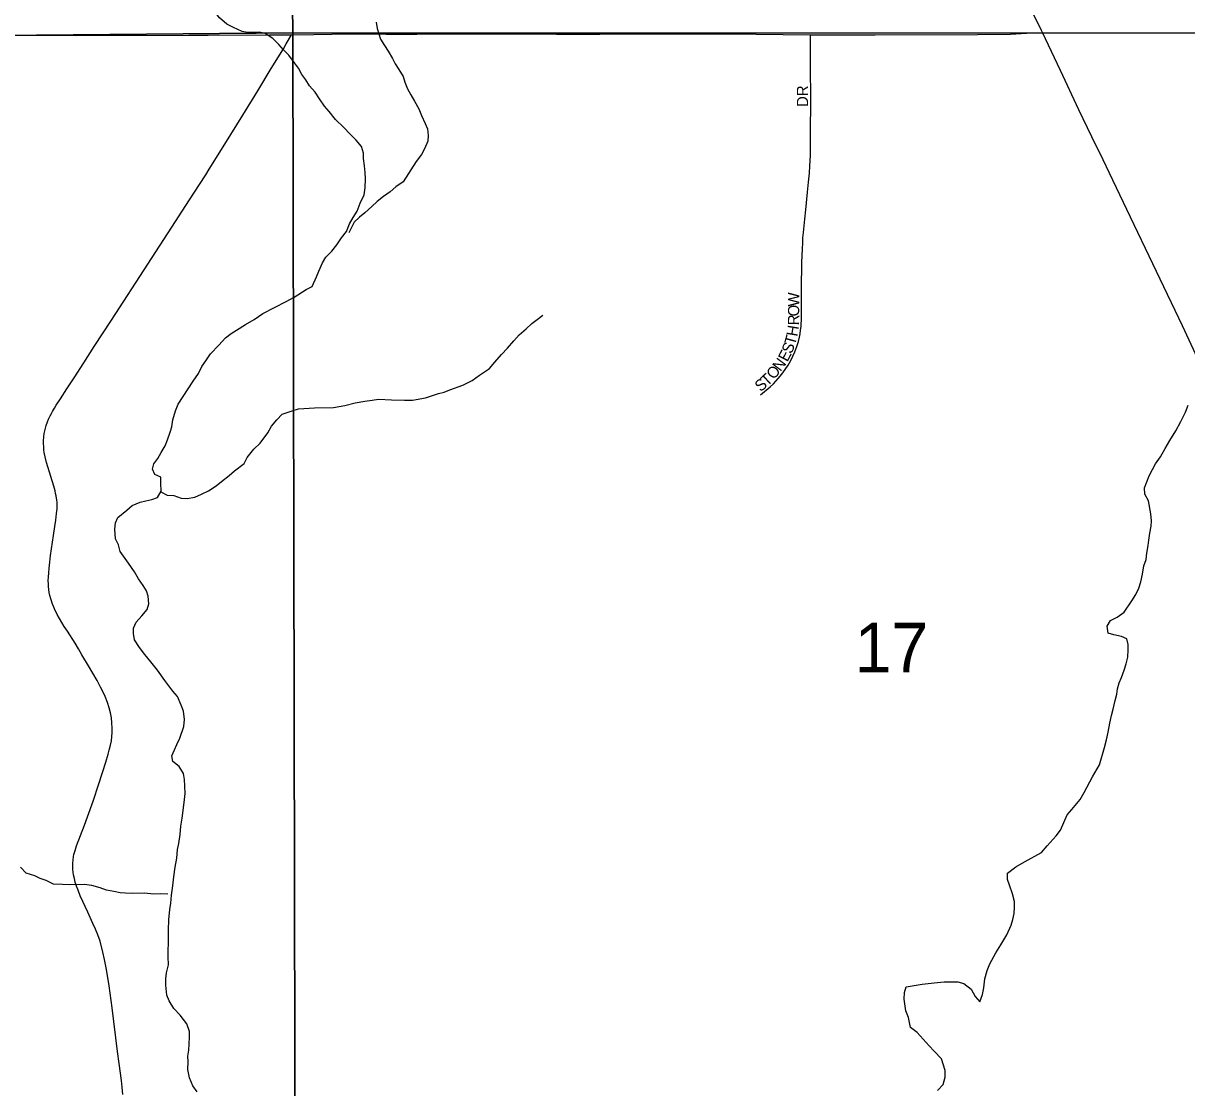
# Model space of a CAD drawing. Extents: x 1985906 to 2360102, y 891258 to 1222054.
# Drawn here: x 2113140 to 2118331, y 1042157 to 1046907 of the extents above; entities that cross this region are included whole.
import ezdxf

# ---------------------------------------------------------------- set-up
doc = ezdxf.new("R2010")
doc.units = 0
for name, color, linetype in [('GM_X_Minor_River', 7, 'Continuous'), ('GM_X_Section', 7, 'Continuous'), ('GM_X_Section_Text', 7, 'Continuous'), ('GM_X_State_Route', 7, 'Continuous'), ('GM_X_Township_Road', 7, 'Continuous'), ('GM_X_Township_Subdivision', 7, 'Continuous'), ('GM_X_Township_Subdivision_Text', 7, 'Continuous')]:
    doc.layers.add(name, color=color, linetype=linetype)

msp = doc.modelspace()

# ---------------------------------------------------------------- linework, layer by layer
at = {"layer": 'GM_X_Minor_River'}
for points in [[(2114141.1, 1046866.5), (2114116.9, 1046870.2), (2114078.6, 1046887.8), (2114048.2, 1046903.4), (2114015.7, 1046931.1), (2113991.2, 1046962.8), (2113970.8, 1046990.6), (2113954.4, 1047016.5), (2113937.9, 1047046.4), (2113929.4, 1047082.3), (2113925.1, 1047106.4), (2113920.7, 1047136.4), (2113912.2, 1047170.4), (2113895.6, 1047210.3), (2113854.7, 1047273.9), (2113836.1, 1047307.8), (2113819.7, 1047339.6), (2113807, 1047383.6), (2113790.6, 1047413.5), (2113780.2, 1047443.4), (2113765.7, 1047475.3), (2113753.2, 1047509.2), (2113740.8, 1047535.2), (2113719.3, 1047686.9)], [(2114714.8, 1046912.3), (2114719.2, 1046884.3), (2114733.9, 1046836.3), (2114752.3, 1046808.5), (2114768.7, 1046782.6), (2114787.2, 1046750.8), (2114799.6, 1046726.9), (2114816, 1046701), (2114834.5, 1046669.2), (2114842.8, 1046645.2), (2114855.2, 1046615.3), (2114869.7, 1046587.4), (2114886.1, 1046559.6), (2114904.6, 1046525.7), (2114917.1, 1046495.8), (2114933.6, 1046459.9), (2114943.9, 1046436), (2114946.3, 1046405.9), (2114944.6, 1046381.8), (2114931, 1046347.5), (2114917.3, 1046321.3), (2114893.6, 1046290.9), (2114834.5, 1046199.8), (2114802.7, 1046177.3), (2114776.9, 1046154.9), (2114747, 1046134.5), (2114719.2, 1046112), (2114695.4, 1046089.6), (2114663.6, 1046061.1), (2114639.8, 1046042.8), (2114616, 1046020.4), (2114592.5, 1045971.9)], [(2113771, 1043975.2), (2113738.3, 1044020.9), (2113709.7, 1044058.6), (2113683.1, 1044090.4), (2113658.6, 1044122.1), (2113636.1, 1044155.9), (2113631.7, 1044183.9), (2113631.4, 1044208), (2113643.1, 1044234.2), (2113668.9, 1044262.7), (2113692.6, 1044291.1), (2113700.3, 1044317.2), (2113697.8, 1044351.3), (2113689.5, 1044375.3), (2113675.1, 1044399.2), (2113654.6, 1044429), (2113636.2, 1044458.8), (2113609.6, 1044498.6), (2113572.7, 1044550.2), (2113564.3, 1044580.2), (2113551.9, 1044606.1), (2113549.3, 1044650.2), (2113551, 1044678.3), (2113562.7, 1044702.5), (2113602.5, 1044735.2), (2113626.3, 1044755.5), (2113662.3, 1044770.1), (2113686.3, 1044776.4), (2113714.3, 1044782.8), (2113738.3, 1044791.1), (2113756, 1044819.4), (2113753.5, 1044855.5), (2113753.2, 1044881.6), (2113726.9, 1044893.3), (2113716.6, 1044917.2), (2113722.3, 1044941.4), (2113740, 1044965.7), (2113755.8, 1044991.9), (2113773.5, 1045022.3), (2113783.2, 1045048.5), (2113794.8, 1045082.7), (2113802.5, 1045106.9), (2113808.1, 1045137.1), (2113819.6, 1045177.3), (2113831.3, 1045207.6), (2113898.2, 1045310.8), (2113921.9, 1045345.2), (2113937.5, 1045375.5), (2113955.3, 1045401.8), (2113975, 1045432.2), (2114012.6, 1045470.8), (2114042.3, 1045503.2), (2114068.2, 1045523.7), (2114092.1, 1045538), (2114131.9, 1045562.6), (2114169.8, 1045585.2), (2114209.6, 1045611.8), (2114313.3, 1045665.3), (2114349.2, 1045685.9), (2114403, 1045718.7), (2114428.9, 1045733.1), (2114448.5, 1045775.4), (2114458.2, 1045801.7), (2114475.8, 1045838), (2114489.5, 1045864.2), (2114517.2, 1045890.7), (2114539, 1045919.1), (2114560.7, 1045949.4), (2114582.4, 1045977.8), (2114596, 1046012.1), (2114611.7, 1046040.4), (2114629.4, 1046068.7), (2114643, 1046105), (2114660.6, 1046141.3), (2114666.2, 1046173.5), (2114667.7, 1046213.6), (2114665.3, 1046241.7), (2114662.9, 1046271.8), (2114658.5, 1046303.8), (2114658.2, 1046327.8), (2114649.7, 1046357.8), (2114625.3, 1046385.6), (2114596.8, 1046413.3), (2114570.3, 1046443), (2114533.7, 1046478.6), (2114505.1, 1046514.4), (2114484.7, 1046538.1), (2114462.2, 1046569.9), (2114441.8, 1046599.8), (2114417.3, 1046627.5), (2114400.9, 1046655.4), (2114382.5, 1046679.2), (2114368.1, 1046707.1), (2114349.7, 1046730.9), (2114325.2, 1046764.7), (2114300.8, 1046788.4), (2114280.4, 1046812.2), (2114253.9, 1046840), (2114219.5, 1046861.6), (2114193.3, 1046867.2), (2114141.1, 1046866.5)], [(2113754, 1044816.2), (2113782.3, 1044801.8), (2113812.5, 1044800.2), (2113844.8, 1044788.5), (2113870.9, 1044786.9), (2113904.9, 1044793.4), (2113934.9, 1044805.8), (2113966.8, 1044820.3), (2114000.7, 1044842.8), (2114024.5, 1044863.2), (2114058.3, 1044889.7), (2114082.2, 1044910), (2114125.9, 1044942.7), (2114139.6, 1044969), (2114169.3, 1045007.5), (2114197, 1045033.9), (2114230.6, 1045080.5), (2114248.3, 1045108.8), (2114272, 1045137.2), (2114295.7, 1045163.6), (2114339.7, 1045178.3), (2114367.7, 1045186.7), (2114440, 1045191.6), (2114524.3, 1045192.8), (2114574.4, 1045201.5), (2114620.4, 1045214.1), (2114664.5, 1045220.7), (2114696.6, 1045225.2), (2114724.6, 1045229.5), (2114782.9, 1045226.3), (2114841.2, 1045225.1), (2114877.3, 1045225.6), (2114935.4, 1045236.4), (2114965.4, 1045246.8), (2114993.4, 1045255.2), (2115017.4, 1045261.5), (2115043.4, 1045271.9), (2115101.4, 1045292.7), (2115143.3, 1045313.3), (2115175.1, 1045337.8), (2115220.9, 1045366.5), (2115244.6, 1045394.9), (2115274.3, 1045429.4), (2115300, 1045457.8), (2115329.7, 1045490.3), (2115353.5, 1045516.7), (2115383.3, 1045543.2), (2115409.1, 1045567.6), (2115432.9, 1045586), (2115458.8, 1045604.4)], [(2118103.7, 1044357.9), (2118117.4, 1044386.2), (2118127.1, 1044414.4), (2118134.7, 1044448.6), (2118140.2, 1044486.8), (2118149.9, 1044515), (2118153.5, 1044543.1), (2118159.1, 1044577.3), (2118162.8, 1044601.4), (2118166.4, 1044631.6), (2118172, 1044663.7), (2118173.7, 1044687.8), (2118171.3, 1044717.9), (2118160.5, 1044775.9), (2118144.1, 1044805.8), (2118143.7, 1044833.8), (2118163.1, 1044888.3), (2118178.8, 1044916.5), (2118192.5, 1044940.8), (2118214.2, 1044973.2), (2118235.8, 1045009.6), (2118255.4, 1045045.9), (2118283, 1045088.4), (2118304.5, 1045130.8), (2118326.1, 1045171.3), (2118337.7, 1045203.5)], [(2117218.7, 1042145.7), (2117244.5, 1042172.2), (2117254.1, 1042204.4), (2117253.7, 1042234.5), (2117237, 1042286.4), (2117204.4, 1042320), (2117182, 1042343.8), (2117129, 1042403.3), (2117098.6, 1042426.9), (2117090, 1042471), (2117077.5, 1042500.9), (2117070.8, 1042553), (2117072.5, 1042583.1), (2117080.2, 1042607.2), (2117150.3, 1042620.2), (2117204.4, 1042624.9), (2117248.6, 1042629.5), (2117310.8, 1042630.4), (2117337, 1042622.7), (2117369.5, 1042597), (2117388, 1042565.2), (2117408.4, 1042541.4), (2117420, 1042573.7), (2117425.6, 1042603.8), (2117431.1, 1042644), (2117440.7, 1042680.2), (2117452.3, 1042710.5), (2117479.8, 1042759), (2117501.5, 1042795.4), (2117529, 1042839.9), (2117548.5, 1042882.3), (2117556.2, 1042908.4), (2117561.9, 1042934.6), (2117563.5, 1042962.7), (2117563.2, 1042988.8), (2117554.7, 1043022.8), (2117540.2, 1043060.7), (2117531.8, 1043086.6), (2117531.4, 1043114.7), (2117569.2, 1043143.3), (2117607.1, 1043165.9), (2117682.9, 1043207), (2117708.6, 1043237.4), (2117748.2, 1043282.1), (2117767.9, 1043306.4), (2117797.2, 1043375), (2117818.9, 1043399.4), (2117856.5, 1043444), (2117874.2, 1043474.3), (2117911.4, 1043545), (2117942.9, 1043597.6), (2117963.9, 1043676.1), (2117973.5, 1043710.3), (2117981.1, 1043744.5), (2117988.6, 1043784.7), (2117996.2, 1043818.9), (2118003.9, 1043847.1), (2118011.4, 1043885.3), (2118019.1, 1043913.5), (2118022.8, 1043937.6), (2118030.5, 1043963.8), (2118040.2, 1043988), (2118051.9, 1044020.3), (2118061.5, 1044048.5), (2118069.2, 1044078.7), (2118070.8, 1044110.8), (2118070.4, 1044134.8), (2118064.1, 1044160.8), (2118039.9, 1044170.5), (2118005.6, 1044178.1), (2117981.4, 1044185.8), (2117977, 1044217.8), (2117990.7, 1044242.1), (2118020.7, 1044256.5), (2118052.5, 1044279), (2118086, 1044329.6), (2118103.7, 1044357.9)], [(2113915.3, 1042139.8), (2113896.9, 1042165.6), (2113882.4, 1042201.5), (2113873.9, 1042239.5), (2113875.4, 1042273.6), (2113875.1, 1042297.7), (2113878.8, 1042325.8), (2113880.4, 1042351.9), (2113882, 1042384), (2113881.7, 1042408.1), (2113869.2, 1042442), (2113840.6, 1042481.8), (2113812.1, 1042511.5), (2113791.6, 1042545.3), (2113781.2, 1042571.2), (2113776.6, 1042615.3), (2113776.2, 1042643.4), (2113779.9, 1042669.5), (2113787.5, 1042705.7), (2113787, 1042741.8), (2113786.6, 1042769.9), (2113788.2, 1042802), (2113787.4, 1042862.2), (2113788.9, 1042906.3), (2113794.3, 1042952.5), (2113798, 1042980.7), (2113801.5, 1043016.8), (2113807, 1043059), (2113812.5, 1043099.2), (2113818, 1043141.4), (2113825.5, 1043181.6), (2113829, 1043219.8), (2113834.7, 1043247.9), (2113840.2, 1043288.1), (2113843.7, 1043324.3), (2113849.3, 1043360.4), (2113858.4, 1043430.8), (2113861.9, 1043470.9), (2113861.5, 1043503), (2113859.1, 1043533.1), (2113854.7, 1043559.1), (2113836.2, 1043590.9), (2113807.8, 1043612.6), (2113803.5, 1043638.7), (2113815.2, 1043664.9), (2113824.9, 1043689.1), (2113838.6, 1043717.3), (2113856, 1043769.7), (2113859.6, 1043799.9), (2113855.1, 1043837.9), (2113844.7, 1043863.9), (2113828.1, 1043903.8), (2113807.8, 1043927.5), (2113771, 1043975.2)], [(2113785.4, 1043020.6), (2113751.2, 1043022.2), (2113723.1, 1043021.8), (2113680.9, 1043025.2), (2113626.7, 1043024.5), (2113596.6, 1043026.1), (2113572.4, 1043027.8), (2113544.2, 1043033.4), (2113512, 1043039), (2113483.8, 1043048.7), (2113445.5, 1043060.2), (2113411.3, 1043063.8), (2113345.1, 1043062.9), (2113314.9, 1043064.5), (2113274.7, 1043065.9), (2113242.4, 1043081.6), (2113216.2, 1043091.2), (2113191.9, 1043103), (2113153.6, 1043114.5), (2113127.1, 1043142.2)]]:
    msp.add_lwpolyline(points, dxfattribs=at)
at = {"layer": 'GM_X_Section'}
for points in [[(2114277, 1052160.8), (2119612.4, 1052188.1), (2119673, 1046863.7), (2114343.5, 1046864.4)], [(2108655.6, 1052125.7), (2114277, 1052160.8), (2114343.5, 1046864.4), (2108626.2, 1046812.6), (2108654.8, 1051943.6)], [(2108626.2, 1046812.6), (2114343.5, 1046864.4), (2114352.9, 1041541.2), (2108607.2, 1041541.2), (2108623.2, 1046652.5)], [(2114343.5, 1046864.4), (2119673, 1046863.7), (2119718.5, 1041506.7), (2114352.9, 1041541.2)]]:
    msp.add_lwpolyline(points, close=True, dxfattribs=at)
at = {"layer": 'GM_X_State_Route'}
msp.add_lwpolyline([(2119249.8, 1043593.6), (2119152.9, 1043797.8), (2119060.1, 1043989.7), (2118916.1, 1044289.1), (2118796.9, 1044537.1), (2118713, 1044715.6), (2118621.5, 1044906.3), (2118558.5, 1045039.9), (2118381.5, 1045409.4), (2118311.9, 1045557.8), (2118196.2, 1045799.3), (2118064.6, 1046076.2), (2117986.2, 1046238.7), (2117957.8, 1046297.6), (2117908.3, 1046400.3), (2117850.1, 1046520.5), (2117768, 1046697.3), (2117687.2, 1046866.9), (2117683.4, 1046875), (2117586.3, 1047071.1)], dxfattribs=at)
at = {"layer": 'GM_X_Township_Road'}
for points in [[(2108641.4, 1046831.2), (2108706.9, 1046830.6), (2108845, 1046831.8), (2108940.2, 1046832), (2109026.4, 1046834), (2109220.6, 1046834.7), (2109402.3, 1046834.3), (2109551.4, 1046835.2), (2109759.9, 1046836.5), (2109875, 1046837.6), (2110203, 1046838.3), (2110547.6, 1046838.5), (2111056.6, 1046842.8), (2111631.5, 1046847), (2112452.6, 1046851.1), (2112698.9, 1046852), (2112895.7, 1046852.8), (2113158.1, 1046853.8), (2113371.1, 1046852.9), (2113878.9, 1046853.7), (2113964.6, 1046854), (2114239.3, 1046855.5), (2114337.4, 1046855.3)], [(2113584.7, 1042127.6), (2113581.4, 1042159.8), (2113577.7, 1042189.1), (2113567.6, 1042266.2), (2113560.8, 1042318.7), (2113537.1, 1042514.3), (2113523.4, 1042611.9), (2113516, 1042658.5), (2113509.8, 1042692.8), (2113503.2, 1042729.1), (2113495.3, 1042762.1), (2113482.6, 1042812), (2113473.5, 1042839.2), (2113462.9, 1042864.9), (2113450.7, 1042890.7), (2113427.6, 1042940.2), (2113394.6, 1043013.8), (2113384.5, 1043038.8), (2113378.1, 1043056.3), (2113371.8, 1043075), (2113368.2, 1043090.7), (2113364.6, 1043106.9), (2113363, 1043119.4), (2113361.7, 1043131.9), (2113360.7, 1043143.8), (2113360.9, 1043159.4), (2113362.4, 1043174.4), (2113364.4, 1043188.8), (2113366.4, 1043198.7), (2113368.9, 1043207.1), (2113371.4, 1043215.4), (2113374.8, 1043226.3), (2113378.3, 1043236.7), (2113413.2, 1043328.8), (2113427.3, 1043366.5), (2113451.9, 1043436.3), (2113477.7, 1043513.5), (2113508.5, 1043610.4), (2113519.2, 1043646.3), (2113524.1, 1043664.3), (2113529.5, 1043685.9), (2113533.2, 1043706), (2113535.3, 1043724.4), (2113536.6, 1043740.9), (2113537.2, 1043761.5), (2113536, 1043785.1), (2113533.2, 1043807.6), (2113529.1, 1043830.2), (2113522.9, 1043852.7), (2113515.2, 1043876.7), (2113504.9, 1043903.2), (2113497.4, 1043919.4), (2113485.2, 1043945.6), (2113469.4, 1043974.8), (2113431.4, 1044040.3), (2113402.1, 1044089.2), (2113386.2, 1044116.3), (2113371.6, 1044140.6), (2113337, 1044194.2), (2113323, 1044216), (2113291.9, 1044269.6), (2113279.4, 1044294.2), (2113268.5, 1044320.4), (2113265.4, 1044330), (2113262.6, 1044338.4), (2113258.9, 1044353.7), (2113256, 1044367.4), (2113254.2, 1044380.2), (2113252.6, 1044394.5), (2113252, 1044404.2), (2113251.7, 1044420.4), (2113252.3, 1044435.6), (2113253.6, 1044454.6), (2113255.5, 1044475.8), (2113258.6, 1044502.9), (2113262, 1044532.5), (2113266.4, 1044562.7), (2113275.7, 1044621), (2113281.4, 1044662.4), (2113285.1, 1044689.8), (2113288.8, 1044720.4), (2113290.7, 1044740), (2113291.3, 1044754.3), (2113290.7, 1044769.3), (2113289.8, 1044780.5), (2113288.5, 1044788.9), (2113287, 1044798.5), (2113284.5, 1044809.5), (2113282.3, 1044820.4), (2113276.1, 1044841.8), (2113262.5, 1044885.6), (2113244.3, 1044947.2), (2113237.8, 1044972.4), (2113234, 1044992.4), (2113232.5, 1045004.5), (2113231.3, 1045018.8), (2113230.6, 1045030.9), (2113230.4, 1045044.2), (2113231.6, 1045061.5), (2113233.7, 1045077.3), (2113237.2, 1045094.5), (2113242.5, 1045112.9), (2113248.1, 1045128.7), (2113253.4, 1045141.2), (2113260.6, 1045155.8), (2113265.6, 1045165.5), (2113270.5, 1045174.6), (2113279.6, 1045189.5), (2113287.4, 1045202.9), (2113305.7, 1045231.9), (2113334.1, 1045276.1), (2113366.8, 1045325.9), (2113409.8, 1045391.9), (2113456.9, 1045465.2), (2113533.5, 1045583.2), (2113695.4, 1045832.4), (2113802.9, 1045997.2), (2113865.9, 1046094.5), (2113901.4, 1046149.4), (2113954.2, 1046231), (2113970.2, 1046256.8), (2114038.9, 1046367.8), (2114119.1, 1046497.3), (2114186.8, 1046606.6), (2114245.6, 1046705), (2114300.8, 1046793.6), (2114313.5, 1046815.7), (2114337.4, 1046855.3)], [(2114337.4, 1046855.3), (2114436.9, 1046857.7), (2114516.3, 1046859.2), (2114585.5, 1046860.3), (2114651, 1046859.6), (2114758.6, 1046858.4), (2114896.7, 1046859.1), (2115062.3, 1046859.8), (2115190.7, 1046859.8), (2115388.6, 1046859.8), (2115519.2, 1046859), (2115712.2, 1046859.3), (2115863.9, 1046860.4), (2116108.9, 1046860.4), (2116182.3, 1046860.7), (2116287.6, 1046860.3), (2116652.7, 1046856.4)], [(2116652.7, 1046856.4), (2116941.3, 1046856), (2117397.7, 1046856.9), (2117544.5, 1046858.5), (2117642.4, 1046864.2), (2117687.2, 1046866.9)]]:
    msp.add_lwpolyline(points, dxfattribs=at)
at = {"layer": 'GM_X_Township_Subdivision'}
msp.add_lwpolyline([(2116429.3, 1045248.7), (2116472.3, 1045284.9), (2116486.9, 1045298.7), (2116507.8, 1045321.6), (2116524.8, 1045341.7), (2116539.8, 1045361.8), (2116552.8, 1045382.3), (2116564.2, 1045402.3), (2116573.7, 1045421.7), (2116583.1, 1045441.8), (2116592.2, 1045464.7), (2116598.9, 1045486.8), (2116603.2, 1045507.3), (2116606, 1045522.2), (2116608.4, 1045538), (2116610.4, 1045555), (2116611.5, 1045568.3), (2116612.3, 1045580.6), (2116613.1, 1045603.8), (2116613.1, 1045616.4), (2116613.2, 1045657.5), (2116612.4, 1045752.9), (2116613.6, 1045808.5), (2116614.3, 1045840.8), (2116616.3, 1045899.5), (2116617.9, 1045929.1), (2116619.1, 1045950), (2116621.1, 1045974), (2116626, 1046018.6), (2116627.5, 1046032.8), (2116631.7, 1046074.2), (2116639.6, 1046153.5), (2116644.2, 1046198.9), (2116648, 1046238.6), (2116650.3, 1046270.5), (2116652.3, 1046316.6), (2116652.7, 1046346.6), (2116652.2, 1046421.5), (2116653.6, 1046560), (2116653.1, 1046724), (2116652.7, 1046856.4)], dxfattribs=at)

# ---------------------------------------------------------------- texts
at = {"layer": 'GM_X_Section_Text'}
msp.add_text('17', height=221, rotation=0, dxfattribs=at).set_placement((2116849.3, 1044011.1))
at = {"layer": 'GM_X_Township_Subdivision_Text'}
for s, rotation, p in [('DR', 90, (2116641.9, 1046533.7)), ('W', 89.9988, (2116602.3, 1045643.4)), ('O', 89.9478, (2116602.3, 1045599.4)), ('R', 89.2101, (2116601.7, 1045559.1)), ('H', 80.5919, (2116593.8, 1045507.5)), ('S', 67.9112, (2116567.9, 1045429.4)), ('T', 74.446, (2116583.1, 1045467.9)), ('E', 62.4875, (2116549.4, 1045393.5)), ('O', 51.1537, (2116489.7, 1045314.9)), ('N', 53.3289, (2116518.5, 1045350.8)), ('T', 43.3051, (2116459, 1045285.3)), ('S', 40.0976, (2116429.8, 1045260.5))]:
    msp.add_text(s, height=50, rotation=rotation, dxfattribs=at).set_placement(p)

doc.saveas('drawing.dxf')
